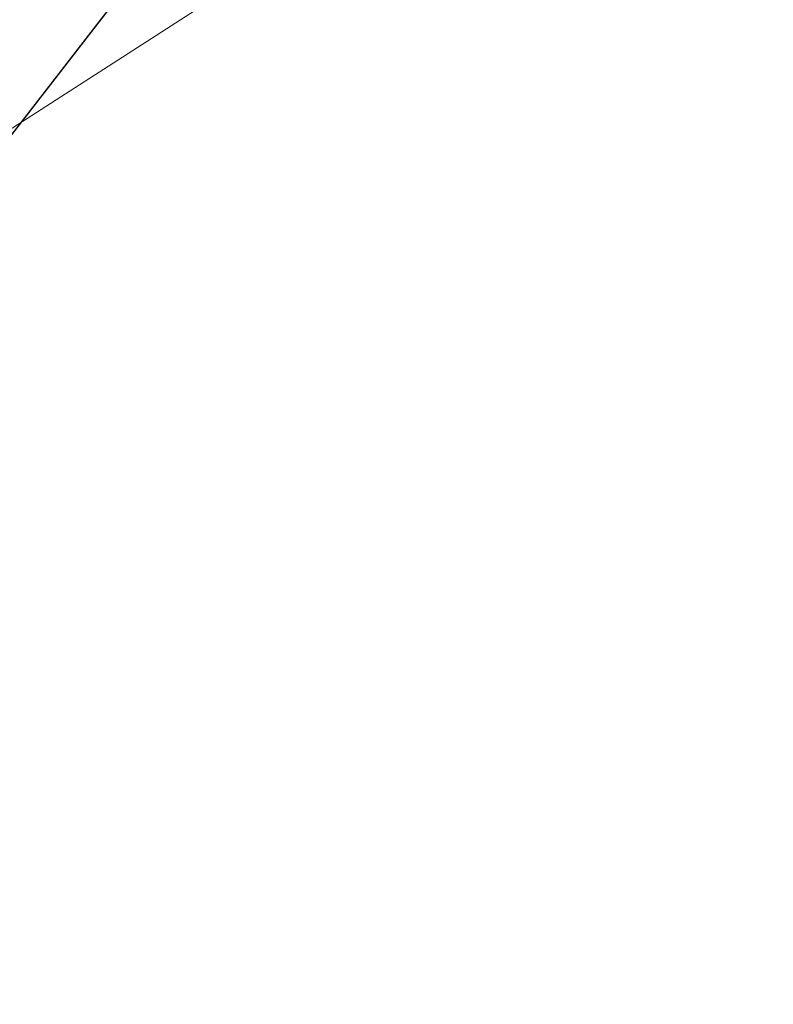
# Model space of a CAD drawing. Header units: metres. Extents: x 7527663 to 7537587, y 5492976 to 5503267.
# Tile 372 of 656: x 7531984.05 to 7531986.34, y 5499163.94 to 5499166.93. Entities that reach past the tile are written whole.
import ezdxf

# ---------------------------------------------------------------- set-up
doc = ezdxf.new("R2010")
doc.units = ezdxf.units.M
doc.linetypes.add('1.5_0.5', pattern=[2, 1.5, -0.5])
doc.linetypes.add('sutp_500', pattern=[0])
doc.layers.get('0').update_dxf_attribs({"color": 2, "lineweight": 5})

# ---------------------------------------------------------------- blocks, each defined once
blk = doc.blocks.new('SUTP')
at = {"color": 0, "linetype": 'Continuous'}
blk.add_line((0, 0), (9.232, 0), dxfattribs=at)

msp = doc.modelspace()

# ---------------------------------------------------------------- linework, layer by layer
at = {"layer": 'jezdnia', "color": 7, "linetype": '1.5_0.5', "lineweight": 18, "flags": 128}
msp.add_lwpolyline([(7531988.06, 5499169.2), (7531975.1, 5499160.86), (7531966.61, 5499160.17), (7531957.43, 5499163.34), (7531957.29, 5499163.24), (7531963.02, 5499159.76), (7531971.64, 5499157.18), (7531980.75, 5499160.55), (7531984.26, 5499161.09), (7531988.42, 5499165.45)], close=True, dxfattribs=at)
at = {"layer": 'przewód telekomunikacyjny napowietrzny', "color": 30, "linetype": 'sutp_500', "lineweight": 18, "flags": 128}
msp.add_lwpolyline([(7531952.56, 5499126.01), (7531985.68, 5499168.72)], dxfattribs=at)

# ---------------------------------------------------------------- block references
at = {"layer": 'przewód telekomunikacyjny napowietrzny', "color": 30, "linetype": 'CONTINUOUS', "lineweight": 18, "rotation": 232.208}
msp.add_blockref('SUTP', (7531985.68, 5499168.72), dxfattribs=at)

doc.saveas('drawing.dxf')
